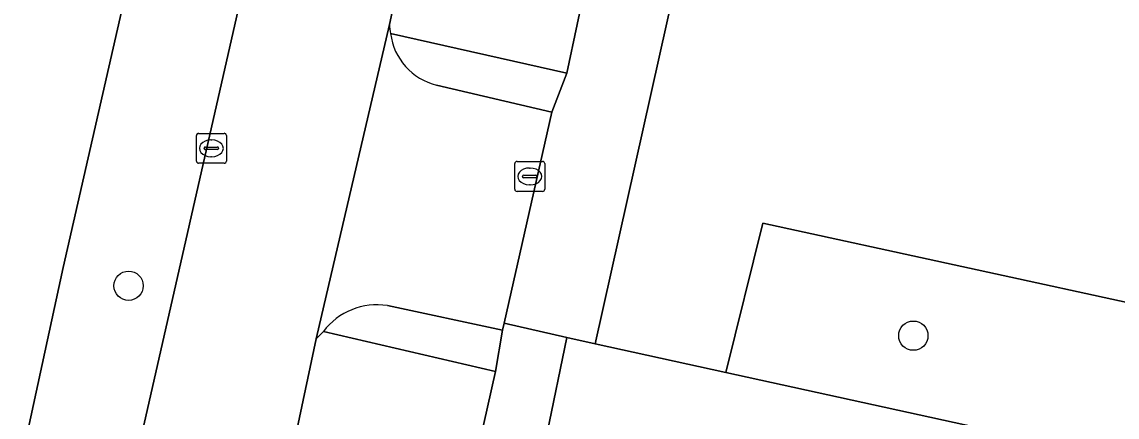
# Model space of a CAD drawing. Extents: x 163683 to 164494, y 382709 to 383872.
# Drawn here: x 164049.84 to 164086.38, y 383465.31 to 383478.51 of the extents above; entities that cross this region are included whole.
import ezdxf

# ---------------------------------------------------------------- set-up
doc = ezdxf.new("R2010")
doc.units = 0
for name, color, linetype in [('IMGEO_Boom', 7, 'Continuous'), ('IMGEO_Erf', 7, 'Continuous'), ('IMGEO_Groenvoorziening', 7, 'Continuous'), ('IMGEO_Kolk', 7, 'Continuous'), ('IMGEO_Parkeervlak_open', 7, 'Continuous'), ('IMGEO_Voetpad_gesloten', 7, 'Continuous'), ('IMGEO_Voetpad_open', 7, 'Continuous'), ('IMGEO_Woonerf_open', 7, 'Continuous')]:
    doc.layers.add(name, color=color, linetype=linetype)

msp = doc.modelspace()

# ---------------------------------------------------------------- linework, layer by layer
at = {"layer": 'IMGEO_Boom'}
for centre in [(164053.397, 383469.698), (164079.584, 383468.031)]:
    msp.add_circle(centre, 0.489, dxfattribs=at)
at = {"layer": 'IMGEO_Erf'}
msp.add_lwpolyline([(164047.857, 383454.839), (164051.208, 383470.304), (164068.531, 383546.311), (164072.003, 383562.118), (164045.437, 383568.257)], dxfattribs=at)
at = {"layer": 'IMGEO_Groenvoorziening'}
for points in [[(164082.853, 383529.966), (164080.248, 383530.541), (164080.184, 383530.549), (164078.964, 383525.408), (164078.623, 383524.109), (164075.24, 383509.499), (164075.05, 383508.103), (164074.057, 383503.74), (164073.628, 383502.478), (164070.337, 383487.808), (164070.09, 383486.548), (164068.026, 383476.798), (164067.519, 383475.488), (164065.931, 383468.446), (164068.021, 383467.967), (164068.968, 383467.759)], [(164130.868, 383515.773), (164127.033, 383520.232), (164082.853, 383529.966), (164068.968, 383467.759), (164073.329, 383466.804), (164074.559, 383471.785), (164114.402, 383463.104), (164113.31, 383458.043), (164118.008, 383457.013)], [(164074.559, 383471.785), (164073.329, 383466.804), (164113.31, 383458.043), (164114.402, 383463.104)], [(164068.021, 383467.967), (164065.931, 383468.446), (164065.878, 383468.21), (164065.635, 383466.83), (164064.571, 383462.073), (164066.659, 383461.624), (164067.368, 383464.791)]]:
    msp.add_lwpolyline(points, close=True, dxfattribs=at)
for points in [[(164062.14, 383478.116), (164068.026, 383476.798), (164070.09, 383486.548), (164064.302, 383487.838), (164064.212, 383487.692), (164064.034, 383487.251), (164063.9, 383486.485), (164062.824, 383481.788), (164062.105, 383478.414)], [(164065.635, 383466.83), (164059.897, 383468.169), (164059.653, 383467.92), (164059.02, 383464.934)], [(164058.826, 383463.309), (164064.571, 383462.073), (164065.635, 383466.83)]]:
    msp.add_lwpolyline(points, dxfattribs=at)
msp.add_arc((164063.008, 383478.369), 0.904, 177.1491, 196.2483, dxfattribs=at)
at = {"layer": 'IMGEO_Kolk'}
for p, q in [((164055.657, 383473.859), (164055.657, 383474.711)), ((164055.732, 383474.785), (164056.584, 383474.785)), ((164056.658, 383474.711), (164056.658, 383473.859)), ((164055.916, 383474.279), (164055.916, 383474.291)), ((164056.354, 383474.242), (164055.956, 383474.242)), ((164055.959, 383474.328), (164056.357, 383474.328)), ((164056.145, 383474.565), (164056.17, 383474.565)), ((164056.4, 383474.291), (164056.4, 383474.279)), ((164056.168, 383474.005), (164056.143, 383474.005)), ((164066.359, 383473.847), (164067.211, 383473.847)), ((164056.584, 383473.785), (164055.732, 383473.785)), ((164066.284, 383472.921), (164066.284, 383473.773)), ((164066.772, 383473.627), (164066.797, 383473.627)), ((164067.285, 383473.773), (164067.285, 383472.921)), ((164066.543, 383473.341), (164066.543, 383473.353)), ((164066.981, 383473.304), (164066.583, 383473.304)), ((164066.586, 383473.39), (164066.984, 383473.39)), ((164067.027, 383473.353), (164067.027, 383473.341)), ((164067.211, 383472.847), (164066.359, 383472.847)), ((164066.795, 383473.067), (164066.77, 383473.067))]:
    msp.add_line(p, q, dxfattribs=at)
for points in [[(164055.657, 383473.859), (164055.657, 383474.711)], [(164055.732, 383474.785), (164056.584, 383474.785)], [(164056.658, 383474.711), (164056.658, 383473.859)], [(164066.359, 383473.847), (164067.211, 383473.847)], [(164056.584, 383473.785), (164055.732, 383473.785)], [(164066.284, 383472.921), (164066.284, 383473.773)], [(164067.285, 383473.773), (164067.285, 383472.921)], [(164067.211, 383472.847), (164066.359, 383472.847)]]:
    msp.add_lwpolyline(points, dxfattribs=at)
for centre, radius, start, end in [((164055.734, 383474.709), 0.0765, 91.552, 178.448), ((164055.734, 383474.709), 0.0765, 91.552, 178.448), ((164056.582, 383474.709), 0.0765, 1.552, 88.448), ((164056.582, 383474.709), 0.0765, 1.552, 88.448), ((164055.956, 383474.288), 0.0403, 85.8775, 175.7526), ((164055.953, 383474.278), 0.0366, 178.938, 274.7102), ((164056.357, 383474.285), 0.043, 264.8664, 352.4533), ((164056.361, 383474.29), 0.0386, 1.7309, 96.639), ((164055.734, 383473.861), 0.0765, 181.552, 268.448), ((164055.734, 383473.861), 0.0765, 181.552, 268.448), ((164056.582, 383473.861), 0.0765, 271.552, 358.448), ((164056.582, 383473.861), 0.0765, 271.552, 358.448), ((164066.361, 383473.771), 0.0765, 91.552, 178.448), ((164066.361, 383473.771), 0.0765, 91.552, 178.448), ((164067.209, 383473.771), 0.0765, 1.552, 88.448), ((164067.209, 383473.771), 0.0765, 1.552, 88.448), ((164066.583, 383473.35), 0.0403, 85.8775, 175.7526), ((164066.58, 383473.34), 0.0366, 178.938, 274.7102), ((164066.984, 383473.347), 0.043, 264.8664, 352.4533), ((164066.988, 383473.352), 0.0386, 1.7309, 96.639), ((164066.361, 383472.923), 0.0765, 181.552, 268.448), ((164066.361, 383472.923), 0.0765, 181.552, 268.448), ((164067.209, 383472.923), 0.0765, 271.552, 358.448), ((164067.209, 383472.923), 0.0765, 271.552, 358.448)]:
    msp.add_arc(centre, radius, start, end, dxfattribs=at)
for centre, major_axis, ratio, start_param, end_param in [((164056.144, 383474.285), (-0.387, 0.002), 0.722429, 4.712389, 7.853982), ((164056.169, 383474.285), (-0.39, 0.002), 0.717154, 1.570796, 4.712389), ((164066.771, 383473.347), (-0.387, 0.002), 0.722429, 4.712389, 7.853982), ((164066.796, 383473.347), (-0.39, 0.002), 0.717154, 1.570796, 4.712389)]:
    msp.add_ellipse(centre, major_axis=major_axis, ratio=ratio, start_param=start_param, end_param=end_param, dxfattribs=at)
at = {"layer": 'IMGEO_Parkeervlak_open'}
for points in [[(164062.105, 383478.414), (164059.653, 383467.92), (164059.897, 383468.169)], [(164067.519, 383475.488), (164063.674, 383476.397)], [(164062.032, 383469.035), (164065.878, 383468.21), (164065.931, 383468.446), (164067.519, 383475.488)]]:
    msp.add_lwpolyline(points, dxfattribs=at)
for centre, radius, start, end in [((164063.008, 383478.369), 0.904, 177.1491, 196.2483), ((164064.147, 383478.363), 2.022, 187.0209, 256.4693), ((164061.688, 383466.818), 2.244, 81.1881, 142.9689)]:
    msp.add_arc(centre, radius, start, end, dxfattribs=at)
at = {"layer": 'IMGEO_Voetpad_gesloten'}
msp.add_lwpolyline([(164131.681, 383451.773), (164131.807, 383453.982), (164118.008, 383457.013), (164113.31, 383458.043), (164073.329, 383466.804), (164068.968, 383467.759), (164068.021, 383467.967), (164067.368, 383464.791), (164070.28, 383464.165), (164076.88, 383462.825), (164108.289, 383456.047), (164131.629, 383451.16)], dxfattribs=at)
at = {"layer": 'IMGEO_Voetpad_open'}
for points in [[(164074.85, 383574.867), (164074.79, 383574.415), (164072.575, 383564.482), (164072.003, 383562.118), (164068.531, 383546.311), (164051.208, 383470.304), (164047.857, 383454.839), (164047.696, 383454.096), (164047.484, 383452.969), (164044.837, 383438.931), (164037.516, 383398.029), (164037.265, 383396.156), (164007.343, 383401.357), (163980.269, 383406.063), (163979.901, 383403.818), (163996.61, 383400.87), (164007.288, 383398.986), (164010.995, 383398.317), (164022.422, 383396.301), (164023.851, 383396.048), (164036.261, 383393.855)], [(164036.83, 383393.378), (164035.692, 383387.813), (164035.787, 383387.511), (164042.122, 383385.404), (164042.846, 383387.581), (164043.126, 383388.423), (164037.994, 383389.287), (164038.963, 383394.964), (164040.917, 383396.242), (164041.769, 383400.821), (164040.113, 383401.127), (164042.115, 383412.712), (164043.775, 383412.4), (164045.202, 383420.357), (164043.6, 383420.652), (164045.663, 383432.153), (164047.25, 383431.888), (164047.849, 383435.18), (164046.23, 383435.465), (164048.268, 383446.963), (164049.941, 383446.711), (164050.436, 383449.772), (164057.957, 383482.879)], [(164063.674, 383476.397), (164067.519, 383475.488), (164068.026, 383476.798), (164062.14, 383478.116)], [(164059.897, 383468.169), (164065.635, 383466.83), (164065.878, 383468.21), (164062.032, 383469.035)]]:
    msp.add_lwpolyline(points, dxfattribs=at)
for centre, radius, start, end in [((164064.147, 383478.363), 2.022, 187.0209, 256.4693), ((164061.688, 383466.818), 2.244, 81.1881, 142.9689)]:
    msp.add_arc(centre, radius, start, end, dxfattribs=at)
at = {"layer": 'IMGEO_Woonerf_open'}
msp.add_lwpolyline([(164059.02, 383464.934), (164059.653, 383467.92), (164062.105, 383478.414), (164062.824, 383481.788), (164057.957, 383482.879), (164050.436, 383449.772), (164049.941, 383446.711), (164047.882, 383435.35), (164052.764, 383434.567), (164055.21, 383448.308)], dxfattribs=at)

doc.saveas('drawing.dxf')
